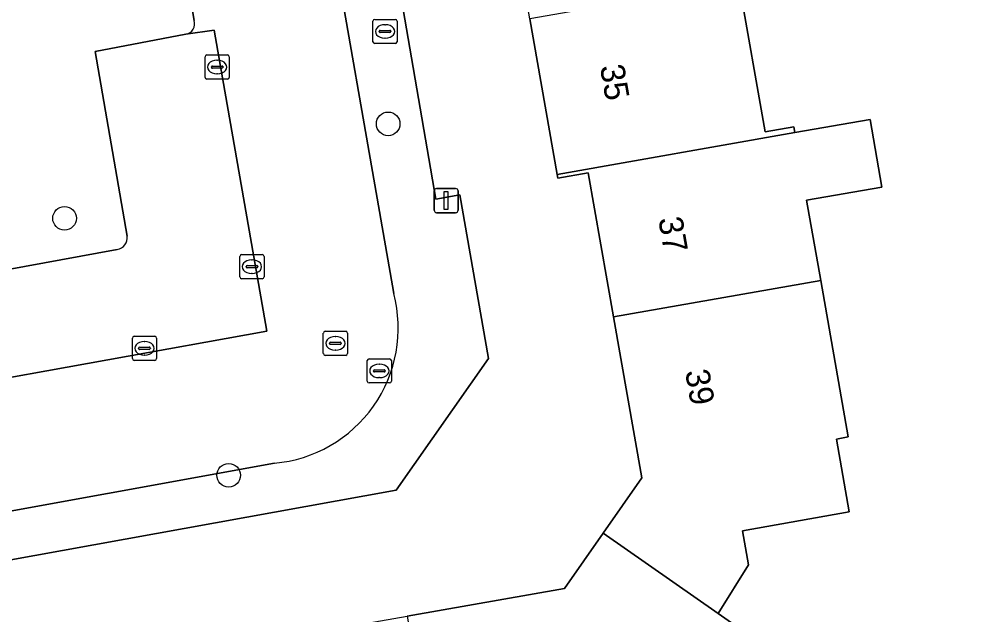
# Model space of a CAD drawing. Extents: x 157793 to 159380, y 380877 to 382313.
# Drawn here: x 158791.04 to 158830.7, y 381618.71 to 381643.37 of the extents above; entities that cross this region are included whole.
import ezdxf

# ---------------------------------------------------------------- set-up
doc = ezdxf.new("R2010")
doc.units = 0
for name, color, linetype in [('IMGEO_Boom', 7, 'Continuous'), ('IMGEO_Brandkraan', 7, 'Continuous'), ('IMGEO_Erf', 7, 'Continuous'), ('IMGEO_Groenvoorziening', 7, 'Continuous'), ('IMGEO_Kolk', 7, 'Continuous'), ('IMGEO_Lichtmast', 7, 'Continuous'), ('IMGEO_Pand', 7, 'Continuous'), ('IMGEO_Pand_nummerreeks', 7, 'Continuous'), ('IMGEO_Parkeervlak_open', 7, 'Continuous'), ('IMGEO_Rijbaan_lokaal_open', 7, 'Continuous'), ('IMGEO_Rioolput', 7, 'Continuous'), ('IMGEO_Voetpad_open', 7, 'Continuous')]:
    doc.layers.add(name, color=color, linetype=linetype)

msp = doc.modelspace()

# ---------------------------------------------------------------- linework, layer by layer
at = {"layer": 'IMGEO_Boom'}
for centre in [(158806.32, 381639.032), (158792.92, 381635.123), (158799.715, 381624.487)]:
    msp.add_circle(centre, 0.489, dxfattribs=at)
at = {"layer": 'IMGEO_Brandkraan'}
for p, q in [((158805.691, 381642.431), (158805.691, 381643.283)), ((158805.766, 381643.357), (158806.618, 381643.357)), ((158806.179, 381643.137), (158806.204, 381643.137)), ((158806.692, 381643.283), (158806.692, 381642.431)), ((158805.95, 381642.851), (158805.95, 381642.863)), ((158806.388, 381642.814), (158805.99, 381642.814)), ((158805.993, 381642.9), (158806.391, 381642.9)), ((158806.202, 381642.577), (158806.177, 381642.577)), ((158806.434, 381642.863), (158806.434, 381642.851)), ((158806.618, 381642.357), (158805.766, 381642.357))]:
    msp.add_line(p, q, dxfattribs=at)
for points in [[(158805.691, 381642.431), (158805.691, 381643.283)], [(158805.766, 381643.357), (158806.618, 381643.357)], [(158806.692, 381643.283), (158806.692, 381642.431)], [(158806.618, 381642.357), (158805.766, 381642.357)]]:
    msp.add_lwpolyline(points, dxfattribs=at)
for centre, radius, start, end in [((158805.768, 381643.281), 0.0765, 91.552, 178.448), ((158805.768, 381643.281), 0.0765, 91.552, 178.448), ((158806.616, 381643.281), 0.0765, 1.552, 88.448), ((158806.616, 381643.281), 0.0765, 1.552, 88.448), ((158805.99, 381642.86), 0.0403, 85.8775, 175.7526), ((158805.987, 381642.85), 0.0366, 178.938, 274.7102), ((158806.391, 381642.857), 0.043, 264.8664, 352.4533), ((158806.395, 381642.862), 0.0386, 1.7309, 96.639), ((158805.768, 381642.433), 0.0765, 181.552, 268.448), ((158805.768, 381642.433), 0.0765, 181.552, 268.448), ((158806.616, 381642.433), 0.0765, 271.552, 358.448), ((158806.616, 381642.433), 0.0765, 271.552, 358.448)]:
    msp.add_arc(centre, radius, start, end, dxfattribs=at)
for centre, major_axis, ratio, start_param, end_param in [((158806.178, 381642.857), (-0.387, 0.002), 0.722429, 4.712389, 7.853982), ((158806.203, 381642.857), (-0.39, 0.002), 0.717154, 1.570796, 4.712389)]:
    msp.add_ellipse(centre, major_axis=major_axis, ratio=ratio, start_param=start_param, end_param=end_param, dxfattribs=at)
at = {"layer": 'IMGEO_Erf'}
for points in [[(158834.014, 381656.96), (158829.228, 381656.143), (158825.984, 381655.589), (158821.104, 381654.757), (158821.72, 381651.253), (158819.78, 381650.911), (158820.838, 381644.895), (158821.928, 381638.695), (158823.113, 381638.904), (158823.154, 381638.67), (158826.273, 381639.218), (158826.765, 381636.417), (158823.647, 381635.869), (158824.231, 381632.549), (158825.37, 381626.074), (158824.881, 381625.988), (158825.412, 381622.971), (158820.994, 381622.194), (158821.241, 381620.787), (158819.981, 381618.763), (158822.29, 381617.148)], [(158788.398, 381615.367), (158794.645, 381616.466), (158800.882, 381617.563), (158807.106, 381618.658), (158813.618, 381619.803), (158815.222, 381622.092), (158816.827, 381624.382), (158815.656, 381631.041), (158814.606, 381637.008), (158813.339, 381636.785), (158813.312, 381636.94), (158812.18, 381643.373), (158811.105, 381649.485), (158809.584, 381649.217), (158809.019, 381652.43), (158806.497, 381652), (158806.763, 381650.499), (158807.028, 381649), (158806.078, 381648.833), (158808.295, 381635.912), (158809.293, 381636.09), (158810.479, 381629.32), (158806.657, 381623.864), (158782.893, 381619.584)]]:
    msp.add_lwpolyline(points, dxfattribs=at)
at = {"layer": 'IMGEO_Groenvoorziening'}
for points in [[(158798.289, 381643.312), (158797.321, 381648.864), (158794.325, 381651.023), (158792.666, 381650.801), (158785.58, 381649.853), (158784.629, 381650.257), (158781.258, 381651.691), (158780.118, 381652.176), (158775.414, 381651.344), (158779.984, 381626.646), (158785.922, 381627.69), (158788.111, 381628.075)], [(158795.511, 381634.382), (158794.187, 381642.024), (158797.943, 381642.739)], [(158788.857, 381629.237), (158788.234, 381632.576), (158795.102, 381633.828)]]:
    msp.add_lwpolyline(points, dxfattribs=at)
for centre, radius, start, end in [((158797.856, 381643.182), 0.452, 281.0889, 16.6606), ((158795.018, 381634.318), 0.497, 279.7644, 7.3611)]:
    msp.add_arc(centre, radius, start, end, dxfattribs=at)
at = {"layer": 'IMGEO_Kolk'}
for p, q in [((158798.74, 381640.956), (158798.74, 381641.808)), ((158798.815, 381641.882), (158799.667, 381641.882)), ((158799.741, 381641.808), (158799.741, 381640.956)), ((158798.999, 381641.376), (158798.999, 381641.388)), ((158799.042, 381641.425), (158799.44, 381641.425)), ((158799.228, 381641.662), (158799.253, 381641.662)), ((158799.483, 381641.388), (158799.483, 381641.376)), ((158799.437, 381641.339), (158799.039, 381641.339)), ((158799.251, 381641.102), (158799.226, 381641.102)), ((158799.667, 381640.882), (158798.815, 381640.882)), ((158800.178, 381632.695), (158800.178, 381633.547)), ((158800.253, 381633.621), (158801.105, 381633.621)), ((158801.179, 381633.547), (158801.179, 381632.695)), ((158800.437, 381633.115), (158800.437, 381633.127)), ((158800.875, 381633.078), (158800.477, 381633.078)), ((158800.48, 381633.164), (158800.878, 381633.164)), ((158800.666, 381633.401), (158800.691, 381633.401)), ((158800.921, 381633.127), (158800.921, 381633.115)), ((158800.689, 381632.841), (158800.664, 381632.841)), ((158801.105, 381632.621), (158800.253, 381632.621)), ((158795.729, 381629.315), (158795.729, 381630.167)), ((158795.804, 381630.241), (158796.656, 381630.241)), ((158796.217, 381630.021), (158796.242, 381630.021)), ((158796.73, 381630.167), (158796.73, 381629.315)), ((158795.988, 381629.735), (158795.988, 381629.747)), ((158796.426, 381629.698), (158796.028, 381629.698)), ((158796.031, 381629.784), (158796.429, 381629.784)), ((158796.472, 381629.747), (158796.472, 381629.735)), ((158796.656, 381629.241), (158795.804, 381629.241)), ((158796.24, 381629.461), (158796.215, 381629.461))]:
    msp.add_line(p, q, dxfattribs=at)
for points in [[(158798.74, 381640.956), (158798.74, 381641.808)], [(158798.815, 381641.882), (158799.667, 381641.882)], [(158799.741, 381641.808), (158799.741, 381640.956)], [(158799.667, 381640.882), (158798.815, 381640.882)], [(158800.178, 381632.695), (158800.178, 381633.547)], [(158800.253, 381633.621), (158801.105, 381633.621)], [(158801.179, 381633.547), (158801.179, 381632.695)], [(158801.105, 381632.621), (158800.253, 381632.621)], [(158795.729, 381629.315), (158795.729, 381630.167)], [(158795.804, 381630.241), (158796.656, 381630.241)], [(158796.73, 381630.167), (158796.73, 381629.315)], [(158796.656, 381629.241), (158795.804, 381629.241)]]:
    msp.add_lwpolyline(points, dxfattribs=at)
for centre, radius, start, end in [((158798.817, 381641.806), 0.0765, 91.552, 178.448), ((158798.817, 381641.806), 0.0765, 91.552, 178.448), ((158799.665, 381641.806), 0.0765, 1.552, 88.448), ((158799.665, 381641.806), 0.0765, 1.552, 88.448), ((158799.039, 381641.385), 0.0403, 85.8775, 175.7526), ((158799.444, 381641.387), 0.0386, 1.7309, 96.639), ((158799.036, 381641.375), 0.0366, 178.938, 274.7102), ((158799.44, 381641.382), 0.043, 264.8664, 352.4533), ((158798.817, 381640.958), 0.0765, 181.552, 268.448), ((158798.817, 381640.958), 0.0765, 181.552, 268.448), ((158799.665, 381640.958), 0.0765, 271.552, 358.448), ((158799.665, 381640.958), 0.0765, 271.552, 358.448), ((158800.255, 381633.545), 0.0765, 91.552, 178.448), ((158800.255, 381633.545), 0.0765, 91.552, 178.448), ((158801.103, 381633.545), 0.0765, 1.552, 88.448), ((158801.103, 381633.545), 0.0765, 1.552, 88.448), ((158800.477, 381633.124), 0.0403, 85.8775, 175.7526), ((158800.474, 381633.114), 0.0366, 178.938, 274.7102), ((158800.878, 381633.121), 0.043, 264.8664, 352.4533), ((158800.882, 381633.126), 0.0386, 1.7309, 96.639), ((158800.255, 381632.697), 0.0765, 181.552, 268.448), ((158800.255, 381632.697), 0.0765, 181.552, 268.448), ((158801.103, 381632.697), 0.0765, 271.552, 358.448), ((158801.103, 381632.697), 0.0765, 271.552, 358.448), ((158795.806, 381630.165), 0.0765, 91.552, 178.448), ((158795.806, 381630.165), 0.0765, 91.552, 178.448), ((158796.654, 381630.165), 0.0765, 1.552, 88.448), ((158796.654, 381630.165), 0.0765, 1.552, 88.448), ((158796.028, 381629.744), 0.0403, 85.8775, 175.7526), ((158796.025, 381629.734), 0.0366, 178.938, 274.7102), ((158796.429, 381629.741), 0.043, 264.8664, 352.4533), ((158796.433, 381629.746), 0.0386, 1.7309, 96.639), ((158795.806, 381629.317), 0.0765, 181.552, 268.448), ((158795.806, 381629.317), 0.0765, 181.552, 268.448), ((158796.654, 381629.317), 0.0765, 271.552, 358.448), ((158796.654, 381629.317), 0.0765, 271.552, 358.448)]:
    msp.add_arc(centre, radius, start, end, dxfattribs=at)
for centre, major_axis, ratio, start_param, end_param in [((158799.227, 381641.382), (-0.387, 0.002), 0.722429, 4.712389, 7.853982), ((158799.252, 381641.382), (-0.39, 0.002), 0.717154, 1.570796, 4.712389), ((158800.665, 381633.121), (-0.387, 0.002), 0.722429, 4.712389, 7.853982), ((158800.69, 381633.121), (-0.39, 0.002), 0.717154, 1.570796, 4.712389), ((158796.216, 381629.741), (-0.387, 0.002), 0.722429, 4.712389, 7.853982), ((158796.241, 381629.741), (-0.39, 0.002), 0.717154, 1.570796, 4.712389)]:
    msp.add_ellipse(centre, major_axis=major_axis, ratio=ratio, start_param=start_param, end_param=end_param, dxfattribs=at)
at = {"layer": 'IMGEO_Lichtmast'}
for p, q in [((158808.224, 381635.456), (158808.224, 381636.256)), ((158808.224, 381636.256), (158808.224, 381635.456)), ((158808.324, 381636.356), (158809.114, 381636.356)), ((158809.114, 381636.356), (158808.324, 381636.356)), ((158809.214, 381636.256), (158809.214, 381635.456)), ((158809.214, 381635.456), (158809.214, 381636.256)), ((158809.114, 381635.356), (158808.324, 381635.356)), ((158808.324, 381635.356), (158809.114, 381635.356))]:
    msp.add_line(p, q, dxfattribs=at)
msp.add_lwpolyline([(158808.644, 381636.231), (158808.794, 381636.231), (158808.794, 381635.481), (158808.644, 381635.481), (158808.644, 381636.231)], dxfattribs=at)
for centre, start, end in [((158808.324, 381636.256), 90, 180), ((158808.324, 381636.256), 90, 180), ((158809.114, 381636.256), 0, 90), ((158809.114, 381636.256), 360, 90), ((158808.324, 381635.456), 180, 270), ((158808.324, 381635.456), 180, 270), ((158809.114, 381635.456), 270, 0), ((158809.114, 381635.456), 270, 0)]:
    msp.add_arc(centre, 0.1, start, end, dxfattribs=at)
at = {"layer": 'IMGEO_Pand'}
for points in [[(158820.838, 381644.895), (158812.18, 381643.373), (158813.312, 381636.94), (158823.154, 381638.67), (158823.113, 381638.904), (158821.928, 381638.695)], [(158813.312, 381636.94), (158813.339, 381636.785), (158814.606, 381637.008), (158815.656, 381631.041), (158824.231, 381632.549), (158823.647, 381635.869), (158826.765, 381636.417), (158826.273, 381639.218), (158823.154, 381638.67)], [(158819.981, 381618.763), (158821.241, 381620.787), (158820.994, 381622.194), (158825.412, 381622.971), (158824.881, 381625.988), (158825.37, 381626.074), (158824.231, 381632.549), (158815.656, 381631.041), (158816.827, 381624.382), (158815.222, 381622.092)], [(158819.981, 381618.763), (158815.222, 381622.092), (158813.618, 381619.803), (158807.106, 381618.658), (158808.652, 381609.879), (158810.031, 381610.122), (158814.955, 381610.988), (158814.852, 381611.572), (158817.86, 381612.101), (158817.506, 381614.113), (158820.54, 381614.646), (158822.29, 381617.148)]]:
    msp.add_lwpolyline(points, close=True, dxfattribs=at)
at = {"layer": 'IMGEO_Parkeervlak_open'}
for points in [[(158788.111, 381628.075), (158801.292, 381630.456), (158799.119, 381642.907), (158797.943, 381642.739), (158794.187, 381642.024), (158795.511, 381634.382)], [(158795.102, 381633.828), (158788.234, 381632.576), (158788.857, 381629.237)]]:
    msp.add_lwpolyline(points, dxfattribs=at)
msp.add_arc((158795.018, 381634.318), 0.497, 279.7644, 7.3611, dxfattribs=at)
at = {"layer": 'IMGEO_Rijbaan_lokaal_open'}
for points in [[(158803.428, 381649.934), (158797.321, 381648.864), (158798.289, 381643.312)], [(158806.549, 381632.01), (158803.428, 381649.934)], [(158797.943, 381642.739), (158799.119, 381642.907), (158801.292, 381630.456), (158788.111, 381628.075), (158785.922, 381627.69), (158779.984, 381626.646), (158781.003, 381621.243), (158801.61, 381624.991)]]:
    msp.add_lwpolyline(points, dxfattribs=at)
for centre, radius, start, end in [((158797.856, 381643.182), 0.452, 281.0889, 16.6606), ((158801.13, 381630.576), 5.606, 274.9166, 14.8182)]:
    msp.add_arc(centre, radius, start, end, dxfattribs=at)
at = {"layer": 'IMGEO_Rioolput'}
for p, q in [((158803.635, 381629.523), (158803.635, 381630.375)), ((158803.71, 381630.449), (158804.562, 381630.449)), ((158804.636, 381630.375), (158804.636, 381629.523)), ((158803.894, 381629.943), (158803.894, 381629.955)), ((158804.332, 381629.906), (158803.934, 381629.906)), ((158803.937, 381629.992), (158804.335, 381629.992)), ((158804.123, 381630.229), (158804.148, 381630.229)), ((158804.378, 381629.955), (158804.378, 381629.943)), ((158804.146, 381629.669), (158804.121, 381629.669)), ((158804.562, 381629.449), (158803.71, 381629.449)), ((158805.454, 381628.381), (158805.454, 381629.233)), ((158805.529, 381629.307), (158806.381, 381629.307)), ((158805.942, 381629.087), (158805.967, 381629.087)), ((158806.455, 381629.233), (158806.455, 381628.381)), ((158805.713, 381628.801), (158805.713, 381628.813)), ((158806.151, 381628.764), (158805.753, 381628.764)), ((158805.756, 381628.85), (158806.154, 381628.85)), ((158806.197, 381628.813), (158806.197, 381628.801)), ((158806.381, 381628.307), (158805.529, 381628.307)), ((158805.965, 381628.527), (158805.94, 381628.527))]:
    msp.add_line(p, q, dxfattribs=at)
for points in [[(158803.635, 381629.523), (158803.635, 381630.375)], [(158803.71, 381630.449), (158804.562, 381630.449)], [(158804.636, 381630.375), (158804.636, 381629.523)], [(158804.562, 381629.449), (158803.71, 381629.449)], [(158805.454, 381628.381), (158805.454, 381629.233)], [(158805.529, 381629.307), (158806.381, 381629.307)], [(158806.455, 381629.233), (158806.455, 381628.381)], [(158806.381, 381628.307), (158805.529, 381628.307)]]:
    msp.add_lwpolyline(points, dxfattribs=at)
for centre, radius, start, end in [((158803.712, 381630.373), 0.0765, 91.552, 178.448), ((158803.712, 381630.373), 0.0765, 91.552, 178.448), ((158804.56, 381630.373), 0.0765, 1.552, 88.448), ((158804.56, 381630.373), 0.0765, 1.552, 88.448), ((158803.934, 381629.952), 0.0403, 85.8775, 175.7526), ((158803.931, 381629.942), 0.0366, 178.938, 274.7102), ((158804.335, 381629.949), 0.043, 264.8664, 352.4533), ((158804.339, 381629.954), 0.0386, 1.7309, 96.639), ((158803.712, 381629.525), 0.0765, 181.552, 268.448), ((158803.712, 381629.525), 0.0765, 181.552, 268.448), ((158804.56, 381629.525), 0.0765, 271.552, 358.448), ((158804.56, 381629.525), 0.0765, 271.552, 358.448), ((158805.531, 381629.231), 0.0765, 91.552, 178.448), ((158805.531, 381629.231), 0.0765, 91.552, 178.448), ((158806.379, 381629.231), 0.0765, 1.552, 88.448), ((158806.379, 381629.231), 0.0765, 1.552, 88.448), ((158805.753, 381628.81), 0.0403, 85.8775, 175.7526), ((158805.75, 381628.8), 0.0366, 178.938, 274.7102), ((158806.154, 381628.807), 0.043, 264.8664, 352.4533), ((158806.158, 381628.812), 0.0386, 1.7309, 96.639), ((158805.531, 381628.383), 0.0765, 181.552, 268.448), ((158805.531, 381628.383), 0.0765, 181.552, 268.448), ((158806.379, 381628.383), 0.0765, 271.552, 358.448), ((158806.379, 381628.383), 0.0765, 271.552, 358.448)]:
    msp.add_arc(centre, radius, start, end, dxfattribs=at)
for centre, major_axis, ratio, start_param, end_param in [((158804.122, 381629.949), (-0.387, 0.002), 0.722429, 4.712389, 7.853982), ((158804.147, 381629.949), (-0.39, 0.002), 0.717154, 1.570796, 4.712389), ((158805.941, 381628.807), (-0.387, 0.002), 0.722429, 4.712389, 7.853982), ((158805.966, 381628.807), (-0.39, 0.002), 0.717154, 1.570796, 4.712389)]:
    msp.add_ellipse(centre, major_axis=major_axis, ratio=ratio, start_param=start_param, end_param=end_param, dxfattribs=at)
at = {"layer": 'IMGEO_Voetpad_open'}
for points in [[(158801.61, 381624.991), (158781.003, 381621.243), (158781.497, 381618.466), (158782.893, 381619.584), (158806.657, 381623.864), (158810.479, 381629.32), (158809.293, 381636.09), (158808.295, 381635.912), (158806.078, 381648.833), (158807.028, 381649), (158806.763, 381650.499)], [(158806.763, 381650.499), (158803.428, 381649.934), (158806.549, 381632.01)]]:
    msp.add_lwpolyline(points, dxfattribs=at)
msp.add_arc((158801.13, 381630.576), 5.606, 274.9166, 14.8182, dxfattribs=at)

# ---------------------------------------------------------------- texts
at = {"layer": 'IMGEO_Pand_nummerreeks'}
for s, rotation, p in [('35', 279.98, (158815.084, 381641.407)), ('37', 279.9767, (158817.499, 381635.102)), ('39', 279.9767, (158818.61, 381628.789))]:
    msp.add_text(s, height=1, rotation=rotation, dxfattribs=at).set_placement(p)

doc.saveas('drawing.dxf')
